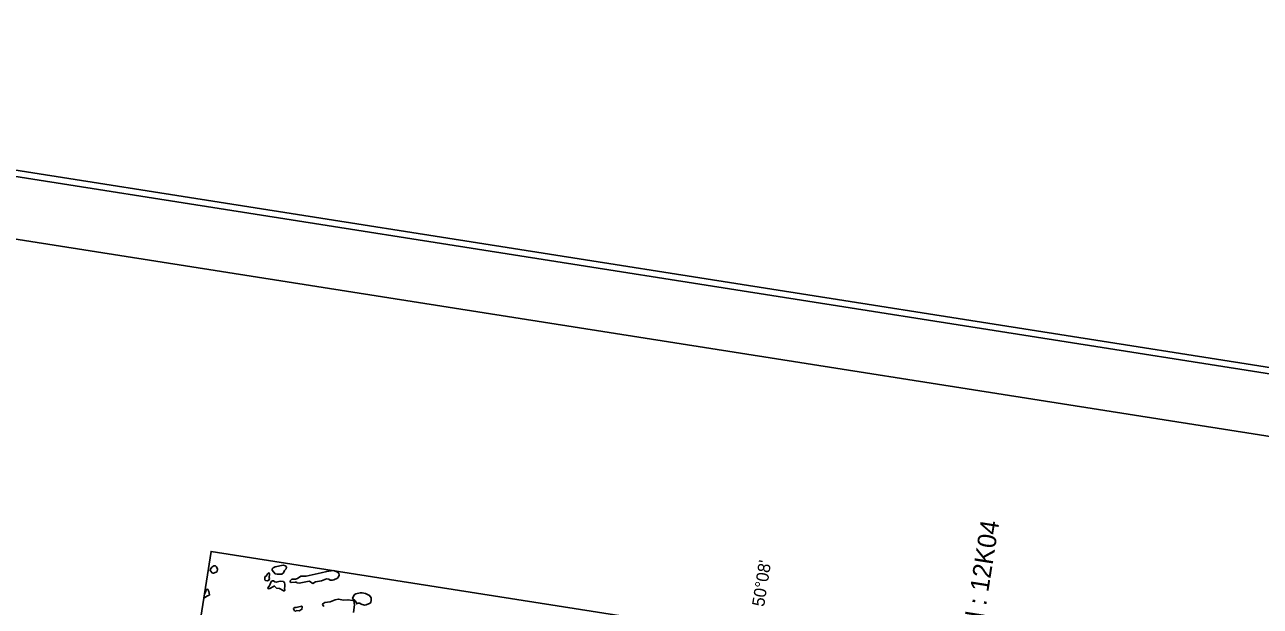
# Model space of a CAD drawing. Extents: x 282461 to 284471, y 5554090 to 5557646.
# Drawn here: x 283286.1 to 283686.1, y 5557457.3 to 5557645.5 of the extents above; entities that cross this region are included whole.
import ezdxf

# ---------------------------------------------------------------- set-up
doc = ezdxf.new("R2010")
doc.units = 0
doc.layers.add('Niveau 60', color=7, linetype='Continuous')
doc.layers.add('Niveau 63', color=7, linetype='Continuous')

msp = doc.modelspace()

# ---------------------------------------------------------------- linework, layer by layer
at = {"layer": 'Niveau 60'}
for points in [[(283935.57, 5554089.71), (284458.46, 5557413.53), (282983.71, 5557645.53), (282460.81, 5554321.72), (283935.57, 5554089.71)], [(283933.91, 5554092), (284456.17, 5557411.87), (282985.38, 5557643.25), (282463.1, 5554323.39), (283933.91, 5554092)], [(284355.61, 5556901.31), (284433.31, 5557395.23), (283002.02, 5557620.39), (282924.32, 5557126.47), (284355.61, 5556901.31)]]:
    msp.add_lwpolyline(points, dxfattribs=at)
at = {"layer": 'Niveau 63'}
for points in [[(283533.82, 5557121.7), (283583.55, 5557437.81), (283346.46, 5557475.1), (283296.74, 5557158.99)], [(283347.36, 5557470.46), (283346.71, 5557469.99), (283346.26, 5557469.36), (283346.2, 5557468.92), (283346.94, 5557468.08), (283347.26, 5557468.02), (283348.13, 5557468.4), (283348.41, 5557468.6), (283348.56, 5557469.37), (283348.17, 5557470.09), (283347.93, 5557470.36)], [(283366.26, 5557469.43), (283366.26, 5557468.99), (283367.17, 5557467.83), (283367.88, 5557467.7), (283369.39, 5557467.73), (283369.85, 5557468.15), (283370.27, 5557468.9), (283370.75, 5557469.42), (283370.84, 5557469.94), (283370.53, 5557470.38), (283369.74, 5557470.58), (283367.16, 5557470.11), (283366.5, 5557469.74)], [(283363.84, 5557466.59), (283363.83, 5557465.83), (283364.03, 5557465.7), (283364.74, 5557465.58), (283365.2, 5557465.78), (283365.33, 5557466.27), (283365.27, 5557466.6), (283365.38, 5557467.72), (283365.25, 5557468.09), (283365.09, 5557468.12), (283364.73, 5557467.84), (283364.41, 5557467.14), (283363.98, 5557466.92)], [(283365.25, 5557462.93), (283366.83, 5557463.87), (283366.99, 5557463.84), (283367.65, 5557463.21), (283368.65, 5557463.03), (283369.74, 5557462.42), (283370.12, 5557462.26), (283370.36, 5557462.43), (283370.21, 5557463.22), (283370.35, 5557463.63), (283370.36, 5557464.49), (283370.19, 5557464.96), (283369.86, 5557465.38), (283368.83, 5557465.48), (283367.55, 5557465.12), (283367.09, 5557465.28), (283366.63, 5557465.59), (283366.34, 5557465.58), (283365.94, 5557465.32), (283365.6, 5557464.47), (283365.27, 5557463.84), (283364.88, 5557463.28), (283364.92, 5557463.05)], [(283386.37, 5557468.83), (283386, 5557468.89), (283383.92, 5557468.61), (283382.06, 5557468.14), (283377.21, 5557467.06), (283376.51, 5557467.1), (283375.56, 5557467.07), (283374.4, 5557466.28), (283373.77, 5557466.06), (283372.65, 5557466.06), (283372.07, 5557465.61), (283372.05, 5557465.19), (283372.38, 5557465.02), (283373.67, 5557465.17), (283374.14, 5557465.08), (283374.26, 5557464.96), (283374.97, 5557464.83), (283378.2, 5557465.4), (283378.66, 5557465.27), (283379.22, 5557464.77), (283379.42, 5557464.73), (283380.29, 5557465.23), (283382.22, 5557465.6), (283383.87, 5557466.2), (283384.52, 5557466.1), (283385.02, 5557465.81), (283385.66, 5557465.73), (283386.24, 5557465.93), (283387.34, 5557466.45), (283387.69, 5557466.8), (283387.93, 5557467.43), (283387.83, 5557467.99), (283387.41, 5557468.31)], [(283344.29, 5557461.32), (283344.09, 5557460.04), (283344.17, 5557460.02), (283344.41, 5557460.11), (283345.3, 5557460.71), (283345.63, 5557460.77), (283345.98, 5557461.01), (283345.68, 5557462.14), (283345.41, 5557462.72), (283345.11, 5557462.84), (283344.87, 5557462.61), (283344.63, 5557461.84)], [(283397.9, 5557458.38), (283398.2, 5557458.67), (283398.33, 5557459.17), (283398.25, 5557460.09), (283397.78, 5557460.82), (283396.47, 5557461.44), (283395.32, 5557461.7), (283394.67, 5557461.67), (283393.34, 5557461.32), (283392.8, 5557460.99), (283392.28, 5557459.82), (283392.35, 5557459.71), (283392.96, 5557459.18), (283393.39, 5557458.63), (283393.48, 5557458.1), (283394.01, 5557458.31), (283394.56, 5557458.32), (283395.02, 5557457.97), (283396.15, 5557457.69), (283396.7, 5557457.8)], [(283396.15, 5557457.69), (283396.7, 5557457.8), (283397.9, 5557458.38), (283398.2, 5557458.67), (283398.33, 5557459.17), (283398.25, 5557460.09), (283397.78, 5557460.82), (283396.47, 5557461.44), (283395.32, 5557461.7), (283394.67, 5557461.67), (283393.34, 5557461.32), (283392.8, 5557460.99), (283392.28, 5557459.82), (283392.35, 5557459.71), (283392.96, 5557459.18), (283393.39, 5557458.63), (283393.48, 5557458.1), (283394.01, 5557458.31), (283394.56, 5557458.32), (283395.02, 5557457.97)], [(283375.38, 5557457.23), (283373.91, 5557456.92), (283373.54, 5557456.92), (283373.24, 5557456.75), (283373.12, 5557456.47), (283373.46, 5557455.86), (283373.84, 5557455.71), (283374.16, 5557455.96), (283374.94, 5557455.86), (283375.23, 5557455.91), (283375.87, 5557456.37), (283375.99, 5557457.08), (283375.79, 5557457.41)]]:
    msp.add_lwpolyline(points, close=True, dxfattribs=at)
msp.add_lwpolyline([(283392.59, 5557455.26), (283392.9, 5557457.84), (283392.79, 5557458.23), (283392.74, 5557458.73), (283392.35, 5557459.16), (283390.77, 5557459.44), (283389.47, 5557459.31), (283387.6, 5557459.65), (283386.64, 5557459.38), (283384.97, 5557458.78), (283384.17, 5557458.65), (283383.23, 5557458.59), (283382.6, 5557458.16), (283382.55, 5557457.86), (283382.99, 5557457.25)], dxfattribs=at)

# ---------------------------------------------------------------- texts
for s, height, p in [('Feuillet topographique national : 12K04', 6, (283579.93, 5557346.71)), ("50°08'", 4, (283525.47, 5557457.02))]:
    msp.add_text(s, height=height, rotation=81.0598, dxfattribs=at).set_placement(p)

doc.saveas('drawing.dxf')
